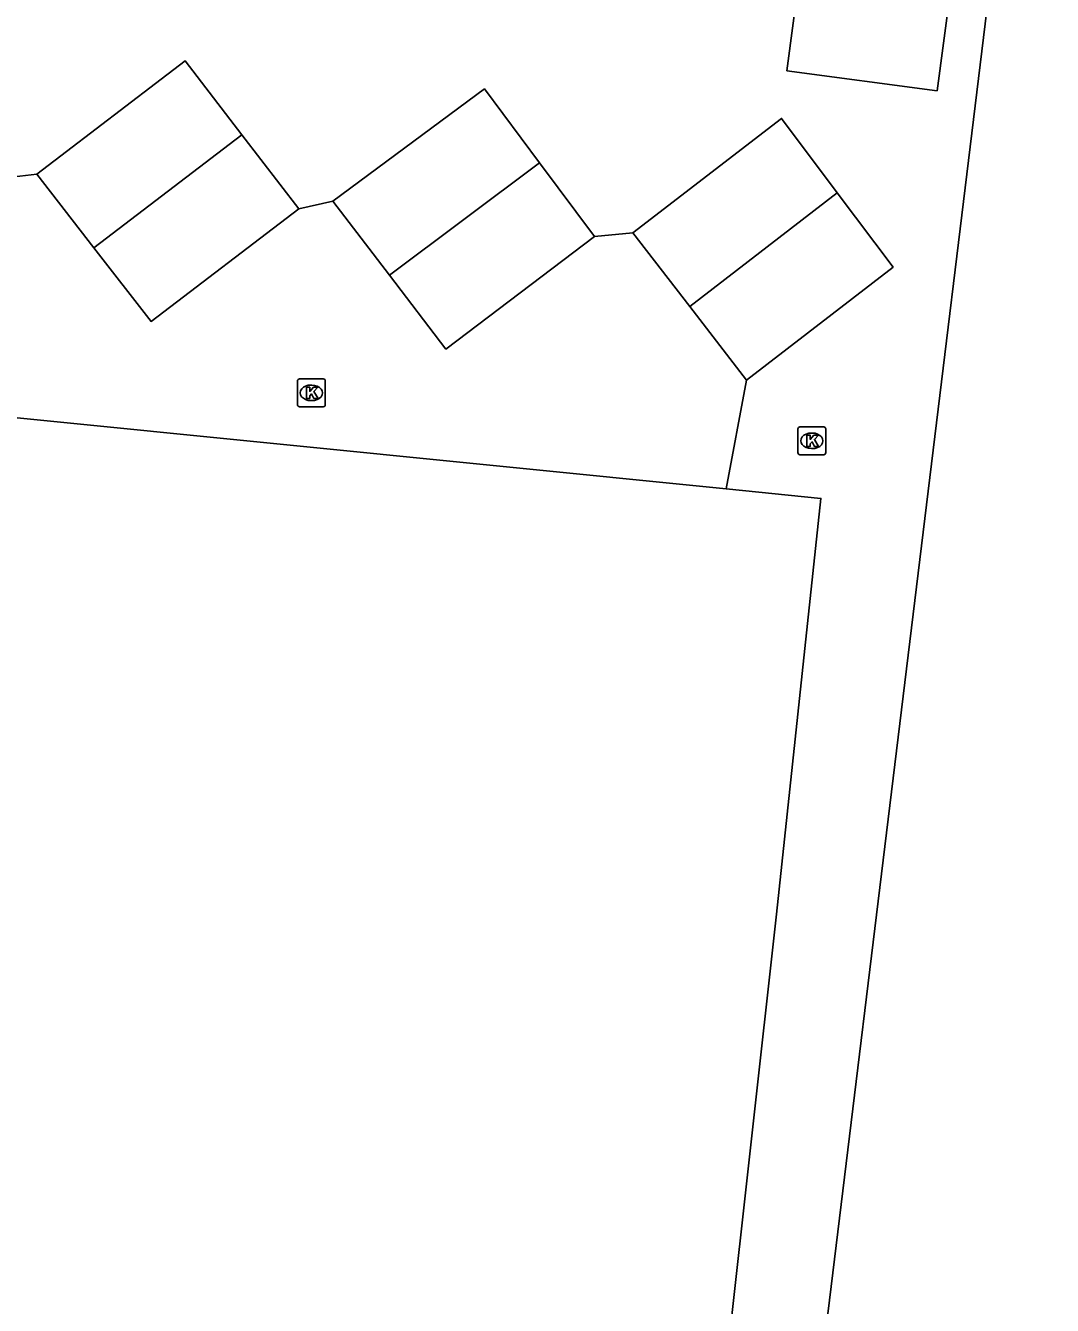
# Model space of a CAD drawing. Extents: x 161696 to 162377, y 380761 to 381673.
# Drawn here: x 161940.55 to 161977.46, y 381561.23 to 381607.23 of the extents above; entities that cross this region are included whole.
import ezdxf

# ---------------------------------------------------------------- set-up
doc = ezdxf.new("R2010")
doc.units = 0
for name, color, linetype in [('IMGEO_Hek', 7, 'Continuous'), ('IMGEO_Kolk', 7, 'Continuous'), ('IMGEO_Pand', 7, 'Continuous'), ('IMGEO_Rijbaan_lokaal_open', 7, 'Continuous')]:
    doc.layers.add(name, color=color, linetype=linetype)

msp = doc.modelspace()

# ---------------------------------------------------------------- linework, layer by layer
at = {"layer": 'IMGEO_Hek'}
msp.add_lwpolyline([(161975.396, 381610.257), (161969.081, 381558.471), (161977.457, 381555.072), (161976.96, 381551.061)], dxfattribs=at)
at = {"layer": 'IMGEO_Kolk'}
for p, q in [((161950.396, 381594.53), (161951.248, 381594.53)), ((161950.321, 381593.604), (161950.321, 381594.456)), ((161950.809, 381594.31), (161950.834, 381594.31)), ((161951.322, 381594.456), (161951.322, 381593.604)), ((161950.832, 381593.75), (161950.807, 381593.75)), ((161951.248, 381593.53), (161950.396, 381593.53)), ((161968.309, 381591.88), (161968.309, 381592.732)), ((161968.384, 381592.806), (161969.236, 381592.806)), ((161969.31, 381592.732), (161969.31, 381591.88)), ((161968.797, 381592.586), (161968.822, 381592.586)), ((161969.236, 381591.806), (161968.384, 381591.806)), ((161968.82, 381592.026), (161968.795, 381592.026))]:
    msp.add_line(p, q, dxfattribs=at)
for points in [[(161950.396, 381594.53), (161951.248, 381594.53)], [(161950.321, 381593.604), (161950.321, 381594.456)], [(161950.642, 381594.23), (161950.765, 381594.23), (161950.765, 381594.079), (161950.895, 381594.23), (161951.059, 381594.23), (161950.913, 381594.079), (161951.066, 381593.83), (161950.914, 381593.83), (161950.829, 381593.994), (161950.765, 381593.927), (161950.765, 381593.83), (161950.642, 381593.83), (161950.642, 381594.23)], [(161951.322, 381594.456), (161951.322, 381593.604)], [(161951.248, 381593.53), (161950.396, 381593.53)], [(161968.309, 381591.88), (161968.309, 381592.732)], [(161968.384, 381592.806), (161969.236, 381592.806)], [(161969.31, 381592.732), (161969.31, 381591.88)], [(161968.63, 381592.506), (161968.753, 381592.506), (161968.753, 381592.355), (161968.883, 381592.506), (161969.047, 381592.506), (161968.901, 381592.355), (161969.054, 381592.106), (161968.902, 381592.106), (161968.817, 381592.27), (161968.753, 381592.203), (161968.753, 381592.106), (161968.63, 381592.106), (161968.63, 381592.506)], [(161969.236, 381591.806), (161968.384, 381591.806)]]:
    msp.add_lwpolyline(points, dxfattribs=at)
for centre, start, end in [((161950.398, 381594.454), 91.552, 178.448), ((161950.398, 381594.454), 91.552, 178.448), ((161951.246, 381594.454), 1.552, 88.448), ((161951.246, 381594.454), 1.552, 88.448), ((161950.398, 381593.606), 181.552, 268.448), ((161950.398, 381593.606), 181.552, 268.448), ((161951.246, 381593.606), 271.552, 358.448), ((161951.246, 381593.606), 271.552, 358.448), ((161968.386, 381592.73), 91.552, 178.448), ((161968.386, 381592.73), 91.552, 178.448), ((161969.234, 381592.73), 1.552, 88.448), ((161969.234, 381592.73), 1.552, 88.448), ((161968.386, 381591.882), 181.552, 268.448), ((161968.386, 381591.882), 181.552, 268.448), ((161969.234, 381591.882), 271.552, 358.448), ((161969.234, 381591.882), 271.552, 358.448)]:
    msp.add_arc(centre, 0.0765, start, end, dxfattribs=at)
for centre, major_axis, ratio, start_param, end_param in [((161950.808, 381594.03), (-0.387, 0.002), 0.722429, 4.712389, 7.853982), ((161950.833, 381594.03), (-0.39, 0.002), 0.717154, 1.570796, 4.712389), ((161968.796, 381592.306), (-0.387, 0.002), 0.722429, 4.712389, 7.853982), ((161968.821, 381592.306), (-0.39, 0.002), 0.717154, 1.570796, 4.712389)]:
    msp.add_ellipse(centre, major_axis=major_axis, ratio=ratio, start_param=start_param, end_param=end_param, dxfattribs=at)
at = {"layer": 'IMGEO_Pand'}
for points in [[(161969.565, 381617.949), (161975.041, 381617.216), (161974.395, 381612.258), (161973.88, 381608.307), (161973.77, 381608.322), (161973.312, 381604.89), (161967.914, 381605.61), (161968.372, 381609.042)], [(161940.951, 381601.887), (161946.284, 381605.97), (161948.327, 381603.31)], [(161903.767, 381605.762), (161898.414, 381601.672), (161896.689, 381598.826), (161899.797, 381597.187), (161965.736, 381590.579)], [(161951.594, 381600.915), (161957.041, 381604.955), (161959.017, 381602.303)], [(161962.375, 381599.778), (161967.72, 381603.894), (161969.726, 381601.222)], [(161948.327, 381603.31), (161943.006, 381599.241)], [(161948.327, 381603.31), (161950.368, 381600.651)], [(161959.017, 381602.303), (161953.625, 381598.258)], [(161959.017, 381602.303), (161960.995, 381599.65)], [(161943.006, 381599.241), (161940.951, 381601.887)], [(161953.625, 381598.258), (161951.594, 381600.915)], [(161964.42, 381597.132), (161969.726, 381601.222)], [(161969.726, 381601.222), (161971.731, 381598.551), (161966.464, 381594.486)], [(161950.368, 381600.651), (161945.061, 381596.595), (161943.006, 381599.241)], [(161960.995, 381599.65), (161955.655, 381595.601), (161953.625, 381598.258)], [(161964.42, 381597.132), (161962.375, 381599.778)], [(161966.464, 381594.486), (161964.42, 381597.132)], [(161965.736, 381590.579), (161969.134, 381590.238), (161967.539, 381575.292), (161965.771, 381559.352), (161964.328, 381544.976), (161901.563, 381551.263), (161896.587, 381551.761), (161897.762, 381563.755), (161896.757, 381563.827), (161897.041, 381566.604), (161898.041, 381566.487), (161898.61, 381572.458), (161897.973, 381572.509), (161897.998, 381572.816), (161898.658, 381572.76), (161899.253, 381578.681), (161898.237, 381578.782), (161898.628, 381582.84), (161899.637, 381582.747), (161900.534, 381591.786), (161898.135, 381592.006), (161896.471, 381592.138), (161894.708, 381592.278)]]:
    msp.add_lwpolyline(points, dxfattribs=at)
at = {"layer": 'IMGEO_Rijbaan_lokaal_open'}
for points in [[(161939.521, 381601.72), (161940.951, 381601.887)], [(161950.368, 381600.651), (161951.594, 381600.915)], [(161960.995, 381599.65), (161962.375, 381599.778)], [(161966.464, 381594.486), (161965.736, 381590.579)]]:
    msp.add_lwpolyline(points, dxfattribs=at)

doc.saveas('drawing.dxf')
